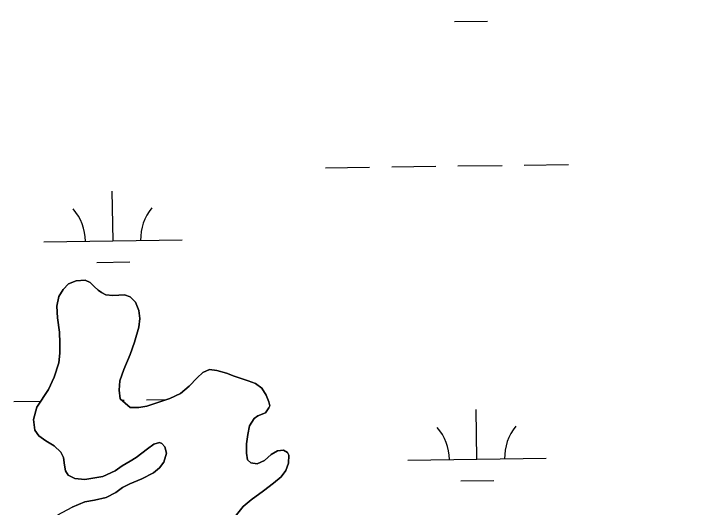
# Model space of a CAD drawing. Extents: x 3767014 to 3805179, y 361544 to 387384.
# Drawn here: x 3786160 to 3786662, y 367698 to 368056 of the extents above; entities that cross this region are included whole.
import ezdxf

# ---------------------------------------------------------------- set-up
doc = ezdxf.new("R2010")
doc.units = 0
for name, color, linetype in [('V-RIVR-EDGE', 7, 'Continuous'), ('V-TOPO-SHOR', 7, 'Continuous'), ('V-WETL-SWMP', 7, 'Continuous')]:
    doc.layers.add(name, color=color, linetype=linetype)

msp = doc.modelspace()

# ---------------------------------------------------------------- linework, layer by layer
at = {"layer": 'V-RIVR-EDGE'}
msp.add_spline([(3785266.865, 377529.211), (3785342.8, 377494.248), (3785391.258, 377467.439), (3785439.72, 377442.249), (3785475.246, 377418.707), (3785525.316, 377389.469), (3785575.383, 377359.422), (3785621.413, 377331.811), (3785722.351, 377269.288), (3785796.661, 377231.094), (3785852.385, 377199.415), (3785928.324, 377166.069), (3785964.678, 377149.804), (3786028.506, 377124.576), (3786060.018, 377113.175), (3786092.316, 377092.068), (3786117.34, 377073.405), (3786135.083, 377053.143), (3786154.458, 377039.347), (3786176.258, 377024.735), (3786206.946, 377006.867), (3786256.211, 376979.248), (3786328.098, 376942.677), (3786374.949, 376919.917), (3786491.265, 376862.208), (3786553.467, 376833.749), (3786619.713, 376805.279), (3786729.589, 376759.718), (3786796.656, 376736.099), (3786845.136, 376718.187), (3786867.767, 376712.469), (3787003.51, 376661.992), (3787089.16, 376631.048), (3787163.496, 376603.367), (3787230.559, 376578.13), (3787257.223, 376568.359), (3787300.044, 376551.27), (3787354.992, 376532.533), (3787409.127, 376512.181), (3787544.074, 376466.558), (3787612.756, 376442.126), (3787657.197, 376425.841), (3787730.724, 376398.162), (3787781.63, 376380.244), (3787834.96, 376361.511), (3787891.524, 376341.961), (3787940, 376322.432), (3787998.976, 376297.215), (3788050.697, 376281.721), (3788117.768, 376259.719), (3788176.757, 376240.164), (3788221.198, 376223.879), (3788259.981, 376209.226), (3788406.252, 376164.383), (3788541.215, 376125.23), (3788606.67, 376104.041), (3788679.39, 376077.173), (3788748.889, 376055.974), (3788871.693, 376005.528), (3788969.454, 375966.467), (3789047.013, 375933.926), (3789119.723, 375903.014), (3789155.253, 375881.09), (3789182.716, 375867.274), (3789214.225, 375854.256), (3789257.04, 375834.74), (3789281.286, 375828.21), (3789303.105, 375821.686), (3789328.955, 375809.491), (3789367.724, 375789.177), (3789414.577, 375767.225), (3789468.708, 375745.255), (3789509.105, 375728.981), (3789555.157, 375710.266), (3789585.849, 375694.015), (3789620.578, 375675.328), (3789681.97, 375646.062), (3789753.859, 375610.3), (3789792.633, 375591.603), (3789842.712, 375566.408), (3789897.64, 375539.584), (3789938.019, 375516.03), (3789968.727, 375506.25), (3790004.289, 375497.265), (3790030.972, 375494.773), (3790047.128, 375487.455), (3790077.007, 375469.589), (3790124.633, 375433.077), (3790192.442, 375382.768), (3790252.165, 375332.478), (3790290.91, 375302.459), (3790337.741, 375271.611), (3790406.357, 375220.491), (3790469.329, 375175.855), (3790570.248, 375106.054), (3790647.751, 375050.868), (3790691.367, 375028.115), (3790744.667, 374997.251), (3790806.838, 374955.852), (3790873.863, 374915.249), (3790932, 374877.903), (3791002.231, 374825.97), (3791052.265, 374782.175), (3791082.927, 374753.793), (3791131.331, 374705.149), (3791170.05, 374664.616), (3791192.631, 374638.681), (3791220.891, 374620.01), (3791288.67, 374557.569), (3791322.577, 374533.223), (3791362.944, 374504.817), (3791396.042, 374480.473), (3791434.785, 374449.645), (3791482.407, 374411.517), (3791534.052, 374365.291), (3791646.192, 374254.216), (3791707.514, 374196.644), (3791738.968, 374161.791), (3791773.65, 374123.694), (3791803.497, 374092.888), (3791829.321, 374070.18), (3791830.912, 374059.662), (3791837.316, 374032.958), (3791849.409, 374017.562), (3791884.123, 373992.405), (3791930.977, 373971.262), (3791954.393, 373955.838), (3791993.134, 373924.202), (3792026.979, 373874.785), (3792047.912, 373836.722), (3792063.186, 373799.482), (3792086.509, 373746.857), (3792112.249, 373690.181), (3792141.261, 373648.864), (3792158.993, 373624.558), (3792177.552, 373607.528), (3792214.702, 373586.409), (3792255.083, 373563.665), (3792301.119, 373538.48), (3792346.34, 373510.871), (3792382.671, 373485.71), (3792422.225, 373455.689), (3792479.537, 373411.875), (3792548.144, 373356.711), (3792619.168, 373298.307), (3792672.431, 373252.077), (3792709.534, 373212.357), (3792750.656, 373162.113), (3792839.385, 373068.08), (3792888.572, 373008.92), (3792945.027, 372945.699), (3792999.062, 372884.91), (3793053.898, 372820.884), (3793149.89, 372720.363), (3793208.761, 372653.092), (3793261.195, 372598.777), (3793315.232, 372538.796), (3793358.792, 372493.399), (3793409.592, 372432.618), (3793462.809, 372367.787), (3793498.283, 372323.219), (3793536.997, 372280.26), (3793578.124, 372232.443), (3793604.724, 372196.792), (3793668.438, 372125.466), (3793703.128, 372090.604), (3793760.41, 372034.66), (3793806.384, 371984.404), (3793839.438, 371942.268), (3793939.427, 371823.136), (3793981.333, 371763.186), (3794029.674, 371688.662), (3794050.609, 371651.408), (3794073.177, 371620.62), (3794178.796, 371488.535), (3794237.625, 371404.28), (3794268.243, 371358.106), (3794301.293, 371314.353), (3794332.724, 371269.794), (3794395.613, 371192), (3794429.476, 371149.862), (3794472.201, 371093.953), (3794523.788, 371024.274), (3794601.175, 370922.181), (3794640.679, 370871.942), (3794687.421, 370805.509), (3794733.389, 370752.828), (3794829.339, 370635.323), (3794895.463, 370557.521), (3794959.948, 370470.826), (3795013.158, 370403.569), (3795070.394, 370329.023), (3795159.854, 370203.448), (3795225.98, 370126.454), (3795296.13, 370041.363), (3795379.18, 369940.065), (3795459.001, 369841.201), (3795508.163, 369772.337), (3795554.103, 369708.333), (3795661.315, 369566.538), (3795715.338, 369500.897), (3795762.105, 369444.169), (3795798.366, 369390.703), (3795915.247, 369234.327), (3795963.601, 369165.465), (3796028.082, 369077.153), (3796043.387, 369052.853), (3796054.672, 369037.459), (3796077.242, 369007.48), (3796148.213, 368927.239), (3796183.677, 368878.627), (3796226.382, 368814.631), (3796275.531, 368740.105), (3796314.222, 368688.25), (3796353.714, 368633.158), (3796401.268, 368567.533), (3796456.873, 368487.33), (3796513.292, 368409.551), (3796545.533, 368365.8), (3796626.113, 368246.716), (3796670.449, 368188.377), (3796704.298, 368140.578), (3796751.041, 368074.145), (3796787.308, 368023.105), (3796838.907, 367958.278), (3796844.528, 367942.09), (3796845.295, 367925.104), (3796846.094, 367921.059), (3796852.559, 367919.425), (3796863.071, 367918.59), (3796875.166, 367904.003), (3796903.398, 367874.01), (3796931.629, 367844.017), (3796952.579, 367812.424), (3796982.392, 367767.87), (3797007.371, 367730.606), (3797037.194, 367690.095), (3797062.185, 367657.684), (3797075.869, 367631.77), (3797095.223, 367609.078), (3797126.665, 367569.372), (3797156.484, 367527.244), (3797212.099, 367451.085), (3797254.808, 367388.706), (3797302.183, 367327.228)], degree=3, dxfattribs=at)
at = {"layer": 'V-TOPO-SHOR'}
for points in [[(3786189.484, 367792.573), (3786192.9, 367803.106), (3786193.694, 367810.092), (3786193.612, 367817.346), (3786193.514, 367825.278), (3786191.902, 367835.688), (3786191.405, 367844.091), (3786193.072, 367851.003), (3786196.039, 367856.203), (3786199.906, 367860.266), (3786205.466, 367862.336), (3786211.936, 367862.883), (3786215.751, 367861.14), (3786218.625, 367858.404), (3786221.5, 367855.574), (3786223.861, 367853.989), (3786226.9, 367852.322), (3786232.137, 367851.869), (3786236.485, 367852.074), (3786240.448, 367852.268), (3786244.741, 367850.827), (3786248.609, 367846.956), (3786250.983, 367840.918), (3786251.608, 367835.227), (3786250.893, 367828.919), (3786247.874, 367817.913), (3786244.517, 367808.929), (3786240.141, 367798.08), (3786237.147, 367790.075), (3786236.545, 367783.093), (3786237.47, 367776.924), (3786244.687, 367770.717), (3786250.786, 367770.578), (3786256.756, 367771.692), (3786264.053, 367774.002), (3786273.261, 367777.228), (3786281.109, 367780.711), (3786287.263, 367786.087), (3786293.213, 367792.039), (3786297.18, 367795.909), (3786302.06, 367798.064), (3786307.397, 367797.421), (3786314.51, 367795.467), (3786319.882, 367793.374), (3786330.124, 367790.048), (3786335.494, 367788.051), (3786340.028, 367784.68), (3786343.151, 367779.632), (3786345.011, 367774.84), (3786345.762, 367771.86), (3786345.123, 367770.295), (3786342.692, 367766.848), (3786337.038, 367764.677), (3786334.375, 367762.773), (3786331.125, 367757.276), (3786329.923, 367751.15), (3786328.932, 367744.257), (3786328.905, 367737.482), (3786329.7, 367732.761), (3786331.975, 367730.691), (3786336.735, 367729.937), (3786341.998, 367732.292), (3786346.731, 367736.569), (3786351.306, 367739.295), (3786355.746, 367739.694), (3786358.691, 367738.025), (3786359.609, 367736.114), (3786359.365, 367730.302), (3786357.463, 367725.126), (3786354.096, 367720.4), (3786348.404, 367715.808), (3786341.185, 367710.405), (3786332.35, 367703.803), (3786326.472, 367698.916), (3786320.746, 367691.81)], [(3786192.142, 367692.795), (3786202.644, 367698.472), (3786211.837, 367702.279), (3786218.772, 367703.61), (3786227.142, 367705.462), (3786234.308, 367709.121), (3786238.959, 367712.72), (3786244.311, 367715.464), (3786253.123, 367718.97), (3786261.436, 367723.24), (3786265.89, 367727.025), (3786269.079, 367731.072), (3786270.857, 367737.5), (3786269.773, 367742.119), (3786267.582, 367744.677), (3786265.825, 367745.31), (3786261.792, 367744.05), (3786257.135, 367740.644), (3786249.068, 367734.351), (3786244.679, 367731.823), (3786238.861, 367728.487), (3786233.724, 367724.877), (3786224.738, 367720.592), (3786211.727, 367718.53), (3786204.647, 367719.224), (3786199.654, 367721.616), (3786197.735, 367724.858), (3786197.055, 367728.905), (3786196.336, 367734.498), (3786194.407, 367738.225), (3786189.549, 367742.942), (3786183.655, 367746.569), (3786178.437, 367750.214), (3786175.53, 367754.302), (3786174.566, 367762.019), (3786176.96, 367770.787), (3786185.543, 367783.673), (3786189.484, 367792.573)]]:
    msp.add_lwpolyline(points, dxfattribs=at)
at = {"layer": 'V-WETL-SWMP'}
for p, q in [((3786479.447, 368050.2), (3786503.444, 368050.533)), ((3786434.06, 367944.92), (3786466.057, 367945.364)), ((3786482.056, 367945.586), (3786514.053, 367946.031)), ((3786530.051, 367946.253), (3786562.048, 367946.697)), ((3786386.065, 367944.253), (3786418.062, 367944.697)), ((3786232.193, 367891.368), (3786231.693, 367927.365)), ((3786182.198, 367890.674), (3786282.188, 367892.063)), ((3786220.408, 367875.772), (3786244.406, 367876.106)), ((3786199.906, 367860.265), (3786196.039, 367856.203)), ((3786205.466, 367862.337), (3786199.906, 367860.265)), ((3786211.935, 367862.884), (3786205.466, 367862.337)), ((3786215.751, 367861.14), (3786211.935, 367862.884)), ((3786218.624, 367858.405), (3786215.751, 367861.14)), ((3786196.039, 367856.203), (3786193.072, 367851.002)), ((3786221.5, 367855.574), (3786218.624, 367858.405)), ((3786223.861, 367853.988), (3786221.5, 367855.574)), ((3786193.072, 367851.002), (3786191.404, 367844.091)), ((3786226.901, 367852.321), (3786223.861, 367853.988)), ((3786232.137, 367851.87), (3786226.901, 367852.321)), ((3786236.486, 367852.074), (3786232.137, 367851.87)), ((3786240.448, 367852.269), (3786236.486, 367852.074)), ((3786244.74, 367850.827), (3786240.448, 367852.269)), ((3786248.609, 367846.956), (3786244.74, 367850.827)), ((3786250.983, 367840.919), (3786248.609, 367846.956)), ((3786191.404, 367844.091), (3786191.902, 367835.687)), ((3786251.608, 367835.226), (3786250.983, 367840.919)), ((3786191.902, 367835.687), (3786193.514, 367825.277)), ((3786250.893, 367828.92), (3786251.608, 367835.226)), ((3786193.514, 367825.277), (3786193.613, 367817.346)), ((3786247.875, 367817.913), (3786250.893, 367828.92)), ((3786193.613, 367817.346), (3786193.695, 367810.092)), ((3786244.517, 367808.929), (3786247.875, 367817.913)), ((3786193.695, 367810.092), (3786192.9, 367803.107)), ((3786240.141, 367798.081), (3786244.517, 367808.929)), ((3786192.9, 367803.107), (3786189.484, 367792.573)), ((3786237.146, 367790.074), (3786240.141, 367798.081)), ((3786297.18, 367795.91), (3786293.212, 367792.039)), ((3786302.061, 367798.063), (3786297.18, 367795.91)), ((3786307.398, 367797.42), (3786302.061, 367798.063)), ((3786314.509, 367795.468), (3786307.398, 367797.42)), ((3786319.882, 367793.375), (3786314.509, 367795.468)), ((3786189.484, 367792.573), (3786185.543, 367783.672)), ((3786236.545, 367783.093), (3786237.146, 367790.074)), ((3786293.212, 367792.039), (3786287.264, 367786.087)), ((3786330.123, 367790.048), (3786319.882, 367793.375)), ((3786335.494, 367788.052), (3786330.123, 367790.048)), ((3786287.264, 367786.087), (3786281.108, 367780.711)), ((3786340.027, 367784.681), (3786335.494, 367788.052)), ((3786343.151, 367779.631), (3786340.027, 367784.681)), ((3786185.543, 367783.672), (3786176.961, 367770.786)), ((3786237.471, 367776.924), (3786236.545, 367783.093)), ((3786281.108, 367780.711), (3786273.261, 367777.227)), ((3786345.011, 367774.839), (3786343.151, 367779.631)), ((3786160.395, 367774.928), (3786179.9, 367775.199)), ((3786244.687, 367770.717), (3786237.471, 367776.924)), ((3786238.53, 367776.013), (3786240.388, 367776.039)), ((3786256.386, 367776.261), (3786271.088, 367776.466)), ((3786273.261, 367777.227), (3786264.053, 367774.001)), ((3786345.762, 367771.859), (3786345.011, 367774.839)), ((3786176.961, 367770.786), (3786174.565, 367762.019)), ((3786250.786, 367770.577), (3786244.687, 367770.717)), ((3786256.757, 367771.692), (3786250.786, 367770.577)), ((3786264.053, 367774.001), (3786256.757, 367771.692)), ((3786342.693, 367766.849), (3786345.123, 367770.295)), ((3786345.123, 367770.295), (3786345.762, 367771.859)), ((3786334.376, 367762.773), (3786337.038, 367764.677)), ((3786337.038, 367764.677), (3786342.693, 367766.849)), ((3786495.852, 367733.153), (3786495.352, 367769.15)), ((3786174.565, 367762.019), (3786175.53, 367754.303)), ((3786331.126, 367757.275), (3786334.376, 367762.773)), ((3786329.923, 367751.15), (3786331.126, 367757.275)), ((3786175.53, 367754.303), (3786178.436, 367750.215)), ((3786178.436, 367750.215), (3786183.654, 367746.57)), ((3786328.932, 367744.256), (3786329.923, 367751.15)), ((3786183.654, 367746.57), (3786189.549, 367742.943)), ((3786261.793, 367744.049), (3786265.825, 367745.31)), ((3786265.825, 367745.31), (3786267.582, 367744.676)), ((3786267.582, 367744.676), (3786269.774, 367742.118)), ((3786189.549, 367742.943), (3786194.406, 367738.225)), ((3786249.068, 367734.351), (3786257.136, 367740.645)), ((3786257.136, 367740.645), (3786261.793, 367744.049)), ((3786269.774, 367742.118), (3786270.856, 367737.501)), ((3786328.906, 367737.483), (3786328.932, 367744.256)), ((3786355.747, 367739.694), (3786351.307, 367739.294)), ((3786358.691, 367738.025), (3786355.747, 367739.694)), ((3786194.406, 367738.225), (3786196.336, 367734.499)), ((3786196.336, 367734.499), (3786197.055, 367728.906)), ((3786270.856, 367737.501), (3786269.079, 367731.072)), ((3786329.7, 367732.762), (3786328.906, 367737.483)), ((3786346.73, 367736.569), (3786341.998, 367732.292)), ((3786351.307, 367739.294), (3786346.73, 367736.569)), ((3786359.609, 367736.113), (3786358.691, 367738.025)), ((3786359.366, 367730.302), (3786359.609, 367736.113)), ((3786238.861, 367728.487), (3786244.68, 367731.823)), ((3786244.68, 367731.823), (3786249.068, 367734.351)), ((3786269.079, 367731.072), (3786265.89, 367727.026)), ((3786331.976, 367730.69), (3786329.7, 367732.762)), ((3786336.735, 367729.937), (3786331.976, 367730.69)), ((3786341.998, 367732.292), (3786336.735, 367729.937)), ((3786357.462, 367725.127), (3786359.366, 367730.302)), ((3786445.857, 367732.459), (3786545.847, 367733.848)), ((3786197.055, 367728.906), (3786197.735, 367724.859)), ((3786197.735, 367724.859), (3786199.653, 367721.617)), ((3786224.737, 367720.592), (3786233.725, 367724.877)), ((3786233.725, 367724.877), (3786238.861, 367728.487)), ((3786265.89, 367727.026), (3786261.436, 367723.24)), ((3786354.096, 367720.4), (3786357.462, 367725.127)), ((3786199.653, 367721.617), (3786204.647, 367719.225)), ((3786211.727, 367718.529), (3786224.737, 367720.592)), ((3786261.436, 367723.24), (3786253.124, 367718.971)), ((3786348.404, 367715.809), (3786354.096, 367720.4)), ((3786204.647, 367719.225), (3786211.727, 367718.529)), ((3786244.31, 367715.464), (3786238.96, 367712.719)), ((3786253.124, 367718.971), (3786244.31, 367715.464)), ((3786341.184, 367710.406), (3786348.404, 367715.809)), ((3786484.067, 367717.557), (3786508.065, 367717.891)), ((3786238.96, 367712.719), (3786234.308, 367709.121)), ((3786332.35, 367703.803), (3786341.184, 367710.406)), ((3786227.142, 367705.461), (3786218.771, 367703.61)), ((3786234.308, 367709.121), (3786227.142, 367705.461)), ((3786211.838, 367702.278), (3786202.644, 367698.471)), ((3786218.771, 367703.61), (3786211.838, 367702.278)), ((3786326.472, 367698.917), (3786332.35, 367703.803)), ((3786320.746, 367691.809), (3786326.472, 367698.917))]:
    msp.add_line(p, q, dxfattribs=at)
for centre, start, end in [((3786287.424, 367892.61), 140.02403, 181.56769), ((3786176.949, 367891.076), 0.02404, 41.5677), ((3786440.608, 367732.861), 0.02404, 41.5677), ((3786551.083, 367734.395), 140.02403, 181.56769)]:
    msp.add_arc(centre, 35.246, start, end, dxfattribs=at)

doc.saveas('drawing.dxf')
